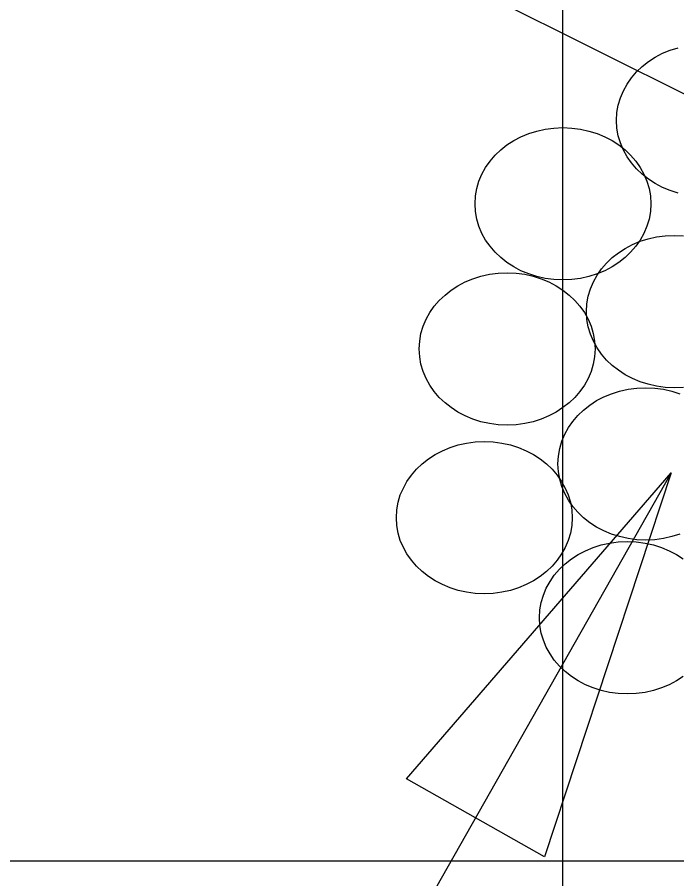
# Model space of a CAD drawing. Extents: x 1578769 to 1579225, y 724002 to 724828.
# Drawn here: x 1578850.406 to 1578851.403, y 724452.446 to 724453.75 of the extents above; entities that cross this region are included whole.
import ezdxf

# ---------------------------------------------------------------- set-up
doc = ezdxf.new("R2010")
doc.units = 0
for name, color, linetype in [('1', 7, 'Continuous'), ('Old_Level_1', 7, 'Continuous'), ('Old_Level_41', 7, 'Continuous'), ('R_Fin Surface', 7, 'Continuous')]:
    doc.layers.add(name, color=color, linetype=linetype)

msp = doc.modelspace()

# ---------------------------------------------------------------- linework, layer by layer
at = {"layer": '1'}
msp.add_lwpolyline([(1578851.3945, 724453.0606), (1578849.1788, 724449.152), (1578848.4935, 724449.152)], dxfattribs=at)
msp.add_lwpolyline([(1578850.9942, 724452.5978), (1578851.3945, 724453.0606), (1578851.203, 724452.4794)], close=True, dxfattribs=at)
at = {"layer": 'Old_Level_1'}
for points in [[(1578851.3116, 724453.5935), (1578851.3124, 724453.6053), (1578851.3144, 724453.6167), (1578851.3177, 724453.6278), (1578851.3221, 724453.6383), (1578851.3278, 724453.6484), (1578851.3343, 724453.658), (1578851.342, 724453.6668), (1578851.3505, 724453.6751), (1578851.3601, 724453.6825), (1578851.3702, 724453.6891), (1578851.3811, 724453.695), (1578851.3929, 724453.6998), (1578851.405, 724453.7035)], [(1578851.405, 724453.4835), (1578851.3929, 724453.4874), (1578851.3811, 724453.4922), (1578851.3702, 724453.4981), (1578851.3601, 724453.5047), (1578851.3505, 724453.5121), (1578851.342, 724453.5202), (1578851.3343, 724453.5292), (1578851.3278, 724453.5386), (1578851.3221, 724453.5486), (1578851.3177, 724453.5594), (1578851.3144, 724453.5703), (1578851.3124, 724453.5819), (1578851.3116, 724453.5935), (1578851.3116, 724453.5935)], [(1578851.0978, 724453.4674), (1578851.0984, 724453.4792), (1578851.1004, 724453.4906), (1578851.1037, 724453.5017), (1578851.1083, 724453.5122), (1578851.1138, 724453.5223), (1578851.1205, 724453.5319), (1578851.1282, 724453.5407), (1578851.1367, 724453.549), (1578851.1461, 724453.5564), (1578851.1564, 724453.563), (1578851.1673, 724453.5687), (1578851.1789, 724453.5737), (1578851.1912, 724453.5774), (1578851.2039, 724453.5803), (1578851.217, 724453.582), (1578851.2305, 724453.5827), (1578851.2443, 724453.582), (1578851.2575, 724453.5803), (1578851.2701, 724453.5774), (1578851.2824, 724453.5737), (1578851.294, 724453.5687), (1578851.3049, 724453.563), (1578851.3152, 724453.5564), (1578851.3246, 724453.549), (1578851.3331, 724453.5407), (1578851.3408, 724453.5319), (1578851.3476, 724453.5223), (1578851.3531, 724453.5122), (1578851.3576, 724453.5017), (1578851.3609, 724453.4906), (1578851.3629, 724453.4792), (1578851.3636, 724453.4674), (1578851.3629, 724453.4556), (1578851.3609, 724453.4442), (1578851.3576, 724453.4333), (1578851.3531, 724453.4225), (1578851.3476, 724453.4125), (1578851.3408, 724453.4031), (1578851.3331, 724453.3941), (1578851.3246, 724453.386), (1578851.3152, 724453.3786), (1578851.3049, 724453.372), (1578851.294, 724453.3661), (1578851.2824, 724453.3613), (1578851.2701, 724453.3574), (1578851.2575, 724453.3545), (1578851.2443, 724453.3528), (1578851.2305, 724453.3523), (1578851.217, 724453.3528), (1578851.2039, 724453.3545), (1578851.1912, 724453.3574), (1578851.1789, 724453.3613), (1578851.1673, 724453.3661), (1578851.1564, 724453.372), (1578851.1461, 724453.3786), (1578851.1367, 724453.386), (1578851.1282, 724453.3941), (1578851.1205, 724453.4031), (1578851.1138, 724453.4125), (1578851.1083, 724453.4225), (1578851.1037, 724453.4333), (1578851.1004, 724453.4442), (1578851.0984, 724453.4556), (1578851.0978, 724453.4674), (1578851.0978, 724453.4674)], [(1578851.2663, 724453.3043), (1578851.2669, 724453.3161), (1578851.2689, 724453.3275), (1578851.2722, 724453.3386), (1578851.2768, 724453.3491), (1578851.2823, 724453.3592), (1578851.289, 724453.3688), (1578851.2967, 724453.3776), (1578851.3052, 724453.3859), (1578851.3146, 724453.3933), (1578851.3249, 724453.3999), (1578851.3358, 724453.4056), (1578851.3475, 724453.4106), (1578851.3597, 724453.4143), (1578851.3724, 724453.4172), (1578851.3855, 724453.4189), (1578851.3993, 724453.4196), (1578851.4129, 724453.4189)], [(1578851.0134, 724453.2479), (1578851.0141, 724453.2597), (1578851.016, 724453.271), (1578851.0193, 724453.2822), (1578851.0239, 724453.2927), (1578851.0294, 724453.3028), (1578851.0362, 724453.3124), (1578851.0438, 724453.3211), (1578851.0524, 724453.3292), (1578851.0618, 724453.3367), (1578851.072, 724453.3435), (1578851.083, 724453.3491), (1578851.0946, 724453.354), (1578851.1068, 724453.3579), (1578851.1195, 724453.3607), (1578851.1329, 724453.3625), (1578851.1464, 724453.3631), (1578851.16, 724453.3625), (1578851.1731, 724453.3607), (1578851.1858, 724453.3579), (1578851.198, 724453.354), (1578851.2096, 724453.3491), (1578851.2206, 724453.3435), (1578851.2308, 724453.3367), (1578851.2403, 724453.3292), (1578851.2488, 724453.3211), (1578851.2564, 724453.3124), (1578851.2632, 724453.3028), (1578851.2687, 724453.2927), (1578851.2733, 724453.2822), (1578851.2766, 724453.271), (1578851.2785, 724453.2597), (1578851.2792, 724453.2479), (1578851.2785, 724453.236), (1578851.2766, 724453.2247), (1578851.2733, 724453.2135), (1578851.2687, 724453.203), (1578851.2632, 724453.193), (1578851.2564, 724453.1835), (1578851.2488, 724453.1746), (1578851.2403, 724453.1665), (1578851.2308, 724453.1591), (1578851.2206, 724453.1523), (1578851.2096, 724453.1466), (1578851.198, 724453.1418), (1578851.1858, 724453.1378), (1578851.1731, 724453.135), (1578851.16, 724453.1332), (1578851.1464, 724453.1326), (1578851.1329, 724453.1332), (1578851.1195, 724453.135), (1578851.1068, 724453.1378), (1578851.0946, 724453.1418), (1578851.083, 724453.1466), (1578851.072, 724453.1523), (1578851.0618, 724453.1591), (1578851.0524, 724453.1665), (1578851.0438, 724453.1746), (1578851.0362, 724453.1835), (1578851.0294, 724453.193), (1578851.0239, 724453.203), (1578851.0193, 724453.2135), (1578851.016, 724453.2247), (1578851.0141, 724453.236), (1578851.0134, 724453.2479), (1578851.0134, 724453.2479)], [(1578851.4129, 724453.1897), (1578851.3993, 724453.1892), (1578851.3855, 724453.1897), (1578851.3724, 724453.1914), (1578851.3597, 724453.1943), (1578851.3475, 724453.1982), (1578851.3358, 724453.203), (1578851.3249, 724453.2089), (1578851.3146, 724453.2155), (1578851.3052, 724453.2229), (1578851.2967, 724453.231), (1578851.289, 724453.24), (1578851.2823, 724453.2494), (1578851.2768, 724453.2595), (1578851.2722, 724453.2702), (1578851.2689, 724453.2811), (1578851.2669, 724453.2925), (1578851.2663, 724453.3043), (1578851.2663, 724453.3043)], [(1578851.223, 724453.074), (1578851.2239, 724453.0858), (1578851.2258, 724453.0971), (1578851.2291, 724453.1081), (1578851.2335, 724453.1188), (1578851.2392, 724453.1289), (1578851.2457, 724453.1383), (1578851.2534, 724453.1472), (1578851.2619, 724453.1553), (1578851.2715, 724453.1628), (1578851.2816, 724453.1696), (1578851.2925, 724453.1752), (1578851.3043, 724453.1801), (1578851.3164, 724453.184), (1578851.3293, 724453.1868), (1578851.3424, 724453.1886), (1578851.356, 724453.1892), (1578851.3695, 724453.1886), (1578851.3827, 724453.1868), (1578851.3956, 724453.184), (1578851.4076, 724453.1801)], [(1578850.9789, 724452.9926), (1578850.9795, 724453.0044), (1578850.9815, 724453.0158), (1578850.9848, 724453.0269), (1578850.9894, 724453.0374), (1578850.9948, 724453.0475), (1578851.0016, 724453.0569), (1578851.0093, 724453.0659), (1578851.0178, 724453.074), (1578851.0272, 724453.0814), (1578851.0375, 724453.0882), (1578851.0484, 724453.0939), (1578851.06, 724453.0987), (1578851.0723, 724453.1026), (1578851.085, 724453.1055), (1578851.0981, 724453.1072), (1578851.1119, 724453.1079), (1578851.1254, 724453.1072), (1578851.1385, 724453.1055), (1578851.1512, 724453.1026), (1578851.1635, 724453.0987), (1578851.1751, 724453.0939), (1578851.186, 724453.0882), (1578851.1963, 724453.0814), (1578851.2057, 724453.074), (1578851.2142, 724453.0659), (1578851.2219, 724453.0569), (1578851.2287, 724453.0475), (1578851.2341, 724453.0374), (1578851.2387, 724453.0269), (1578851.242, 724453.0158), (1578851.244, 724453.0044), (1578851.2446, 724452.9926), (1578851.244, 724452.9808), (1578851.242, 724452.9694), (1578851.2387, 724452.9582), (1578851.2341, 724452.9477), (1578851.2287, 724452.9377), (1578851.2219, 724452.9281), (1578851.2142, 724452.9193), (1578851.2057, 724452.911), (1578851.1963, 724452.9035), (1578851.186, 724452.897), (1578851.1751, 724452.8913), (1578851.1635, 724452.8865), (1578851.1512, 724452.8825), (1578851.1385, 724452.8797), (1578851.1254, 724452.878), (1578851.1119, 724452.8773), (1578851.0981, 724452.878), (1578851.085, 724452.8797), (1578851.0723, 724452.8825), (1578851.06, 724452.8865), (1578851.0484, 724452.8913), (1578851.0375, 724452.897), (1578851.0272, 724452.9035), (1578851.0178, 724452.911), (1578851.0093, 724452.9193), (1578851.0016, 724452.9281), (1578850.9948, 724452.9377), (1578850.9894, 724452.9477), (1578850.9848, 724452.9582), (1578850.9815, 724452.9694), (1578850.9795, 724452.9808), (1578850.9789, 724452.9926), (1578850.9789, 724452.9926)], [(1578851.4076, 724452.9676), (1578851.3956, 724452.9639), (1578851.3827, 724452.9611), (1578851.3695, 724452.9593), (1578851.356, 724452.9587), (1578851.3424, 724452.9593), (1578851.3293, 724452.9611), (1578851.3164, 724452.9639), (1578851.3043, 724452.9676), (1578851.2925, 724452.9727), (1578851.2816, 724452.9784), (1578851.2715, 724452.9849), (1578851.2619, 724452.9924), (1578851.2534, 724453.0007), (1578851.2457, 724453.0094), (1578851.2392, 724453.019), (1578851.2335, 724453.0291), (1578851.2291, 724453.0396), (1578851.2258, 724453.0508), (1578851.2239, 724453.0621), (1578851.223, 724453.074), (1578851.223, 724453.074)], [(1578851.1952, 724452.8413), (1578851.1958, 724452.8531), (1578851.1978, 724452.8645), (1578851.2011, 724452.8756), (1578851.2055, 724452.8861), (1578851.2112, 724452.8962), (1578851.2177, 724452.9058), (1578851.2254, 724452.9146), (1578851.2341, 724452.9229), (1578851.2435, 724452.9303), (1578851.2538, 724452.9369), (1578851.2647, 724452.9426), (1578851.2763, 724452.9476), (1578851.2886, 724452.9513), (1578851.3013, 724452.9542), (1578851.3144, 724452.9559), (1578851.328, 724452.9566), (1578851.3415, 724452.9559), (1578851.3549, 724452.9542), (1578851.3676, 724452.9513), (1578851.3798, 724452.9476), (1578851.3914, 724452.9426), (1578851.4023, 724452.9369), (1578851.4126, 724452.9303)], [(1578851.4126, 724452.7525), (1578851.4023, 724452.7457), (1578851.3914, 724452.74), (1578851.3798, 724452.7352), (1578851.3676, 724452.7313), (1578851.3549, 724452.7284), (1578851.3415, 724452.7267), (1578851.328, 724452.726), (1578851.3144, 724452.7267), (1578851.3013, 724452.7284), (1578851.2886, 724452.7313), (1578851.2763, 724452.7352), (1578851.2647, 724452.74), (1578851.2538, 724452.7457), (1578851.2435, 724452.7525), (1578851.2341, 724452.7599), (1578851.2254, 724452.768), (1578851.2177, 724452.777), (1578851.2112, 724452.7864), (1578851.2055, 724452.7965), (1578851.2011, 724452.8072), (1578851.1978, 724452.8181), (1578851.1958, 724452.8295), (1578851.1952, 724452.8413), (1578851.1952, 724452.8413)]]:
    msp.add_lwpolyline(points, dxfattribs=at)
at = {"layer": 'Old_Level_41'}
msp.add_line((1578851.2303, 724467.4737), (1578851.2303, 724437.4737), dxfattribs=at)
msp.add_lwpolyline([(1578821.2303, 724452.4737), (1578921.2303, 724452.4737)], dxfattribs=at)
at = {"layer": 'R_Fin Surface'}
msp.add_line((1578845.6445, 724456.5182), (1578851.7014, 724453.4898), dxfattribs=at)
msp.add_line((1578845.6445, 724456.5182), (1578851.7014, 724453.4898), dxfattribs=at)

doc.saveas('drawing.dxf')
